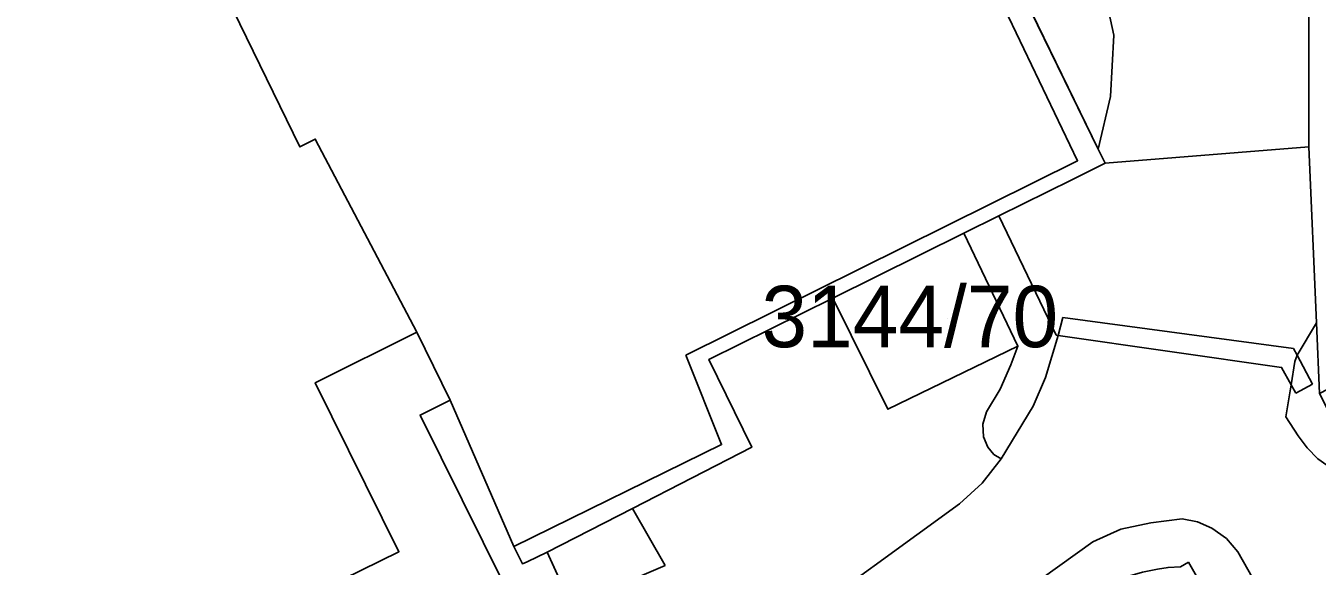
# Model space of a CAD drawing. Extents: x -264070 to -262271, y -1238894 to -1238141.
# Drawn here: x -263050.86 to -263008.78, y -1238484.73 to -1238467.13 of the extents above; entities that cross this region are included whole.
import ezdxf

# ---------------------------------------------------------------- set-up
doc = ezdxf.new("R2010")
doc.units = 0
for name, color, linetype in [('body_kn', 7, 'Continuous'), ('kladpar_druhypozemkov', 7, 'Continuous'), ('kladpar_hranice', 7, 'Continuous'), ('kladpar_parcelnecisla', 7, 'Continuous'), ('kladpar_plochy', 7, 'Continuous'), ('zappar_hrandruhpozemk', 7, 'Continuous')]:
    doc.layers.add(name, color=color, linetype=linetype)

msp = doc.modelspace()

# ---------------------------------------------------------------- linework, layer by layer
at = {"layer": 'body_kn'}
for p, q in [((-263015.41, -1238467.44), (-263015.41, -1238467.44)), ((-263015.52, -1238469.44), (-263015.52, -1238469.44)), ((-263041.93, -1238471.08), (-263041.93, -1238471.08)), ((-263041.43, -1238470.82), (-263041.43, -1238470.82)), ((-263015.92, -1238471.15), (-263015.92, -1238471.15)), ((-263009.05, -1238471.08), (-263009.05, -1238471.08)), ((-263016.59, -1238471.53), (-263016.59, -1238471.53)), ((-263015.69, -1238471.61), (-263015.69, -1238471.61)), ((-263016.78, -1238472.15), (-263016.78, -1238472.15)), ((-263019.15, -1238473.32), (-263019.15, -1238473.32)), ((-263019.15, -1238473.32), (-263019.15, -1238473.32)), ((-263020.29, -1238473.89), (-263020.29, -1238473.89)), ((-263024.56, -1238476), (-263024.56, -1238476)), ((-263017.07, -1238476.63), (-263017.07, -1238476.63)), ((-263008.8, -1238476.81), (-263008.8, -1238476.81)), ((-263008.8, -1238476.81), (-263008.8, -1238476.81)), ((-263038.12, -1238477.11), (-263038.12, -1238477.11)), ((-263017.29, -1238477.21), (-263017.29, -1238477.21)), ((-263017.22, -1238477.22), (-263017.22, -1238477.22)), ((-263029.35, -1238477.86), (-263029.35, -1238477.86)), ((-263018.53, -1238477.57), (-263018.53, -1238477.57)), ((-263018.53, -1238477.57), (-263018.53, -1238477.57)), ((-263009.55, -1238477.64), (-263009.55, -1238477.64)), ((-263009.43, -1238477.86), (-263009.43, -1238477.86)), ((-263009.43, -1238477.86), (-263009.43, -1238477.86)), ((-263028.6, -1238478), (-263028.6, -1238478)), ((-263018.76, -1238478.17), (-263018.76, -1238478.17)), ((-263009.94, -1238478.26), (-263009.94, -1238478.26)), ((-263009.51, -1238478.07), (-263009.51, -1238478.07)), ((-263041.43, -1238478.76), (-263041.43, -1238478.76)), ((-263017.63, -1238478.59), (-263017.63, -1238478.59)), ((-263019.11, -1238478.97), (-263019.11, -1238478.97)), ((-263009.63, -1238478.82), (-263009.63, -1238478.82)), ((-263009.48, -1238479.1), (-263009.48, -1238479.1)), ((-263008.93, -1238478.8), (-263008.93, -1238478.8)), ((-263037.03, -1238479.33), (-263037.03, -1238479.33)), ((-263022.77, -1238479.62), (-263022.77, -1238479.62)), ((-263022.77, -1238479.62), (-263022.77, -1238479.62)), ((-263018.04, -1238479.52), (-263018.04, -1238479.52)), ((-263038.01, -1238479.81), (-263038.01, -1238479.81)), ((-263019.55, -1238479.7), (-263019.55, -1238479.7)), ((-263009.8, -1238479.87), (-263009.8, -1238479.87)), ((-263019.68, -1238480.11), (-263019.68, -1238480.11)), ((-263028.19, -1238480.77), (-263028.19, -1238480.77)), ((-263027.2, -1238480.85), (-263027.2, -1238480.85)), ((-263019.65, -1238480.52), (-263019.65, -1238480.52)), ((-263019.51, -1238480.86), (-263019.51, -1238480.86)), ((-263009.4, -1238480.49), (-263009.4, -1238480.49)), ((-263009.11, -1238480.88), (-263009.11, -1238480.88)), ((-263019.32, -1238481.09), (-263019.32, -1238481.09)), ((-263019.08, -1238481.24), (-263019.08, -1238481.24)), ((-263019.7, -1238482.03), (-263019.7, -1238482.03)), ((-263031.09, -1238482.85), (-263031.09, -1238482.85)), ((-263031.09, -1238482.85), (-263031.09, -1238482.85)), ((-263020.43, -1238482.7), (-263020.43, -1238482.7)), ((-263014.2, -1238483.32), (-263014.2, -1238483.32)), ((-263013.18, -1238483.19), (-263013.18, -1238483.19)), ((-263012.68, -1238483.29), (-263012.68, -1238483.29)), ((-263015.18, -1238483.53), (-263015.18, -1238483.53)), ((-263012.21, -1238483.49), (-263012.21, -1238483.49)), ((-263011.74, -1238483.83), (-263011.74, -1238483.83)), ((-263034.96, -1238484.09), (-263034.96, -1238484.09)), ((-263034.96, -1238484.09), (-263034.96, -1238484.09)), ((-263016.09, -1238483.94), (-263016.09, -1238483.94)), ((-263038.7, -1238484.26), (-263038.7, -1238484.26)), ((-263034.68, -1238484.65), (-263034.68, -1238484.65)), ((-263034.52, -1238484.59), (-263034.52, -1238484.59)), ((-263033.87, -1238484.27), (-263033.87, -1238484.27)), ((-263012.97, -1238484.6), (-263012.97, -1238484.6)), ((-263011.36, -1238484.26), (-263011.36, -1238484.26)), ((-263030.03, -1238484.71), (-263030.03, -1238484.71))]:
    msp.add_line(p, q, dxfattribs=at)
at = {"layer": 'kladpar_druhypozemkov'}
msp.add_line((-263020.82, -1238476.66), (-263020.82, -1238476.66), dxfattribs=at)
at = {"layer": 'kladpar_hranice'}
for points in [[(-263029.08, -1238444.1), (-263015.92, -1238471.15), (-263015.69, -1238471.61), (-263016.78, -1238472.15), (-263019.15, -1238473.32), (-263020.29, -1238473.89), (-263024.56, -1238476), (-263028.6, -1238478), (-263027.2, -1238480.85), (-263031.09, -1238482.85), (-263033.87, -1238484.27), (-263034.52, -1238484.59), (-263034.68, -1238484.65), (-263034.96, -1238484.09), (-263037.03, -1238479.33), (-263038.12, -1238477.11), (-263041.43, -1238470.82), (-263041.93, -1238471.08), (-263044.75, -1238465.28)], [(-263009.05, -1238466.83), (-263009.05, -1238471.08), (-263015.69, -1238471.61), (-263015.92, -1238471.15), (-263029.08, -1238444.1)], [(-263055.73, -1238445.65), (-263054.1, -1238444.88), (-263051.74, -1238449.65), (-263050.96, -1238451.25), (-263050.66, -1238451.1), (-263050.31, -1238451.68), (-263050.57, -1238451.79), (-263044.15, -1238464.94), (-263044.75, -1238465.28), (-263041.93, -1238471.08), (-263041.43, -1238470.82), (-263038.12, -1238477.11), (-263041.43, -1238478.76), (-263038.7, -1238484.26), (-263058.14, -1238493.79), (-263056.34, -1238497.22), (-263072.93, -1238504.9), (-263074.11, -1238505.42), (-263086.02, -1238511.14), (-263103.61, -1238474.61), (-263106.2, -1238475.79), (-263108.72, -1238470.85), (-263055.73, -1238445.65)], [(-263005.73, -1238469.9), (-263004.24, -1238472.99), (-263002.99, -1238475.38), (-263002.68, -1238475.98), (-263008.7, -1238479.11), (-263008.8, -1238476.81), (-263009.05, -1238471.08), (-263009.05, -1238466.83), (-263009.05, -1238465.35), (-263008.23, -1238464.93), (-263007.33, -1238466.68), (-263005.73, -1238469.9)], [(-263017.61, -1238527.12), (-263026.65, -1238510.12), (-263033.76, -1238496.15), (-263031.96, -1238488.46), (-263033.08, -1238486.01), (-263033.87, -1238484.27), (-263031.09, -1238482.85), (-263027.2, -1238480.85), (-263028.6, -1238478), (-263024.56, -1238476), (-263022.77, -1238479.62), (-263018.53, -1238477.57), (-263020.29, -1238473.89), (-263019.15, -1238473.32), (-263016.78, -1238472.15), (-263015.69, -1238471.61), (-263009.05, -1238471.08), (-263008.8, -1238476.81), (-263008.7, -1238479.11), (-263000.65, -1238495.02), (-262997.48, -1238500.45), (-262993.38, -1238507.47), (-262985.04, -1238522.41)], [(-263022.77, -1238479.62), (-263024.56, -1238476), (-263020.29, -1238473.89), (-263018.53, -1238477.57), (-263022.77, -1238479.62)], [(-263058.14, -1238493.79), (-263038.7, -1238484.26), (-263041.43, -1238478.76), (-263038.12, -1238477.11), (-263037.03, -1238479.33), (-263038.01, -1238479.81), (-263033.21, -1238489.48), (-263035.85, -1238494.71), (-263034.87, -1238496.72), (-263042.35, -1238500.36), (-263034.75, -1238515.65), (-263065, -1238530.32)], [(-263034.75, -1238515.65), (-263042.35, -1238500.36), (-263034.87, -1238496.72), (-263035.85, -1238494.71), (-263033.21, -1238489.48), (-263038.01, -1238479.81), (-263037.03, -1238479.33), (-263034.96, -1238484.09), (-263034.68, -1238484.65), (-263034.52, -1238484.59), (-263033.87, -1238484.27), (-263033.08, -1238486.01), (-263031.96, -1238488.46), (-263033.76, -1238496.15), (-263026.65, -1238510.12), (-263034.75, -1238515.65)]]:
    msp.add_lwpolyline(points, dxfattribs=at)
at = {"layer": 'kladpar_plochy'}
for p, q in [((-263015.92, -1238471.15), (-263029.08, -1238444.1)), ((-263009.05, -1238466.83), (-263009.05, -1238471.08)), ((-263015.69, -1238471.61), (-263015.92, -1238471.15)), ((-263009.05, -1238471.08), (-263015.69, -1238471.61)), ((-263015.69, -1238471.61), (-263009.05, -1238471.08)), ((-263009.05, -1238471.08), (-263008.8, -1238476.81)), ((-263016.78, -1238472.15), (-263015.69, -1238471.61)), ((-263019.15, -1238473.32), (-263016.78, -1238472.15)), ((-263020.29, -1238473.89), (-263019.15, -1238473.32)), ((-263018.53, -1238477.57), (-263020.29, -1238473.89)), ((-263028.6, -1238478), (-263024.56, -1238476)), ((-263024.56, -1238476), (-263022.77, -1238479.62)), ((-263008.8, -1238476.81), (-263008.7, -1238479.11)), ((-263022.77, -1238479.62), (-263018.53, -1238477.57)), ((-263027.2, -1238480.85), (-263028.6, -1238478)), ((-263031.09, -1238482.85), (-263027.2, -1238480.85)), ((-263033.87, -1238484.27), (-263031.09, -1238482.85)), ((-263033.08, -1238486.01), (-263033.87, -1238484.27))]:
    msp.add_line(p, q, dxfattribs=at)
for points in [[(-263029.08, -1238444.1), (-263015.92, -1238471.15), (-263015.69, -1238471.61), (-263016.78, -1238472.15), (-263019.15, -1238473.32), (-263020.29, -1238473.89), (-263024.56, -1238476), (-263028.6, -1238478), (-263027.2, -1238480.85), (-263031.09, -1238482.85), (-263033.87, -1238484.27), (-263034.52, -1238484.59), (-263034.68, -1238484.65), (-263034.96, -1238484.09), (-263037.03, -1238479.33), (-263038.12, -1238477.11), (-263041.43, -1238470.82), (-263041.93, -1238471.08), (-263044.75, -1238465.28)], [(-263058.14, -1238493.79), (-263038.7, -1238484.26), (-263041.43, -1238478.76), (-263038.12, -1238477.11), (-263037.03, -1238479.33), (-263038.01, -1238479.81), (-263033.21, -1238489.48), (-263035.85, -1238494.71), (-263034.87, -1238496.72), (-263042.35, -1238500.36), (-263034.75, -1238515.65), (-263065, -1238530.32)]]:
    msp.add_lwpolyline(points, dxfattribs=at)
for points in [[(-263055.73, -1238445.65), (-263054.1, -1238444.88), (-263051.74, -1238449.65), (-263050.96, -1238451.25), (-263050.66, -1238451.1), (-263050.31, -1238451.68), (-263050.57, -1238451.79), (-263044.15, -1238464.94), (-263044.75, -1238465.28), (-263041.93, -1238471.08), (-263041.43, -1238470.82), (-263038.12, -1238477.11), (-263041.43, -1238478.76), (-263038.7, -1238484.26), (-263058.14, -1238493.79), (-263056.34, -1238497.22), (-263072.93, -1238504.9), (-263074.11, -1238505.42), (-263086.02, -1238511.14), (-263103.61, -1238474.61), (-263106.2, -1238475.79), (-263108.72, -1238470.85)], [(-263005.73, -1238469.9), (-263004.24, -1238472.99), (-263002.99, -1238475.38), (-263002.68, -1238475.98), (-263008.7, -1238479.11), (-263008.8, -1238476.81), (-263009.05, -1238471.08), (-263009.05, -1238466.83), (-263009.05, -1238465.35), (-263008.23, -1238464.93), (-263007.33, -1238466.68)], [(-263022.77, -1238479.62), (-263024.56, -1238476), (-263020.29, -1238473.89), (-263018.53, -1238477.57)], [(-263034.75, -1238515.65), (-263042.35, -1238500.36), (-263034.87, -1238496.72), (-263035.85, -1238494.71), (-263033.21, -1238489.48), (-263038.01, -1238479.81), (-263037.03, -1238479.33), (-263034.96, -1238484.09), (-263034.68, -1238484.65), (-263034.52, -1238484.59), (-263033.87, -1238484.27), (-263033.08, -1238486.01), (-263031.96, -1238488.46), (-263033.76, -1238496.15), (-263026.65, -1238510.12)]]:
    msp.add_lwpolyline(points, close=True, dxfattribs=at)
at = {"layer": 'zappar_hrandruhpozemk'}
for p, q in [((-263019.15, -1238473.32), (-263017.29, -1238477.21)), ((-263009.55, -1238477.64), (-263017.07, -1238476.63)), ((-263008.8, -1238476.81), (-263009.43, -1238477.86)), ((-263018.53, -1238477.57), (-263018.76, -1238478.17)), ((-263018.76, -1238478.17), (-263019.11, -1238478.97)), ((-263009.48, -1238479.1), (-263008.93, -1238478.8)), ((-263031.09, -1238482.85), (-263030.03, -1238484.71)), ((-263010.49, -1238488.95), (-263012.97, -1238484.6)), ((-263030.03, -1238484.71), (-263033.08, -1238486.01))]:
    msp.add_line(p, q, dxfattribs=at)
for points in [[(-263029.35, -1238477.86), (-263016.59, -1238471.53), (-263029.33, -1238444.95)], [(-263015.83, -1238465.48), (-263015.41, -1238467.44), (-263015.52, -1238469.44), (-263015.92, -1238471.15)], [(-263017.07, -1238476.63), (-263017.22, -1238477.22), (-263017.63, -1238478.59), (-263018.04, -1238479.52), (-263019.08, -1238481.24)], [(-263017.29, -1238477.21), (-263017.22, -1238477.22), (-263009.94, -1238478.26), (-263009.63, -1238478.82), (-263009.48, -1238479.1)], [(-263034.96, -1238484.09), (-263028.19, -1238480.77), (-263029.35, -1238477.86)], [(-263009.43, -1238477.86), (-263009.51, -1238478.07), (-263009.63, -1238478.82), (-263009.8, -1238479.87), (-263009.4, -1238480.49), (-263009.11, -1238480.88), (-263008.76, -1238481.24), (-263008.1, -1238481.7)], [(-263008.93, -1238478.8), (-263009.43, -1238477.86), (-263009.55, -1238477.64)], [(-263019.11, -1238478.97), (-263019.55, -1238479.7), (-263019.68, -1238480.11), (-263019.65, -1238480.52), (-263019.51, -1238480.86), (-263019.32, -1238481.09), (-263019.08, -1238481.24), (-263019.7, -1238482.03), (-263020.43, -1238482.7), (-263026.12, -1238486.82)], [(-263008.06, -1238493.3), (-263007.77, -1238493.13), (-263007.44, -1238492.89), (-263007.27, -1238492.51), (-263007.21, -1238492.1), (-263007.27, -1238491.62), (-263007.46, -1238491.17), (-263011.36, -1238484.26), (-263011.74, -1238483.83), (-263012.21, -1238483.49), (-263012.68, -1238483.29), (-263013.18, -1238483.19), (-263014.2, -1238483.32), (-263015.18, -1238483.53), (-263016.09, -1238483.94), (-263017.74, -1238485.12)], [(-263012.97, -1238484.6), (-263013.23, -1238484.75), (-263013.64, -1238484.77), (-263013.98, -1238484.83), (-263014.47, -1238484.93), (-263014.96, -1238485.07)]]:
    msp.add_lwpolyline(points, dxfattribs=at)

# ---------------------------------------------------------------- texts
at = {"layer": 'kladpar_parcelnecisla'}
msp.add_text('3144/70', height=2, dxfattribs=at).set_placement((-263026.888, -1238477.6))

doc.saveas('drawing.dxf')
